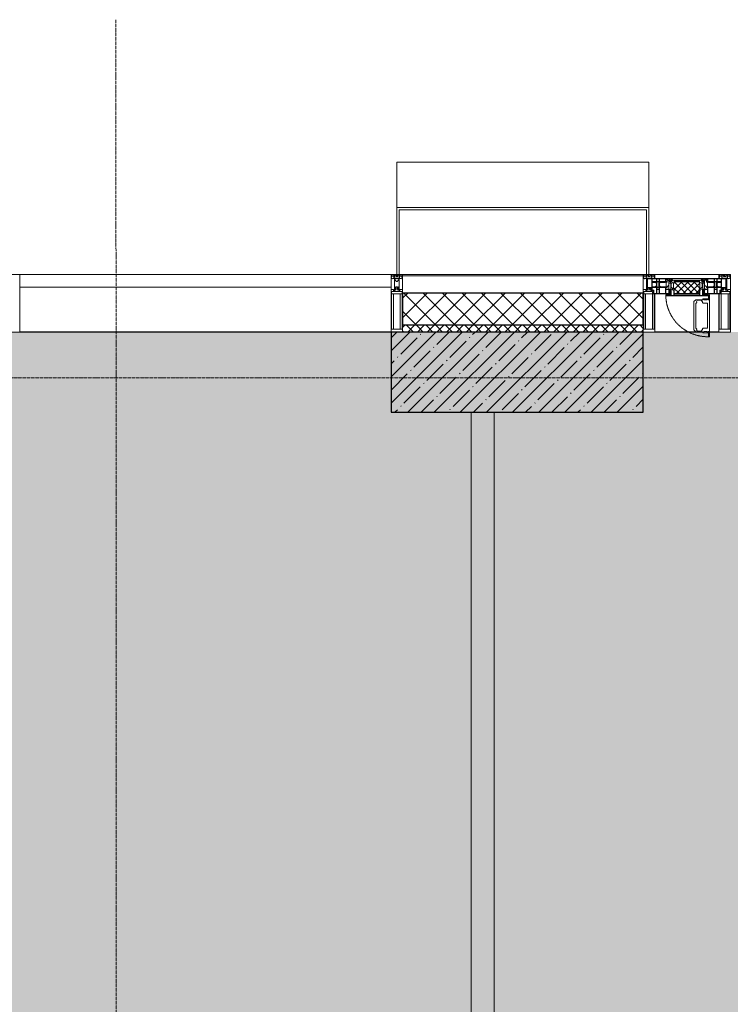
# Model space of a CAD drawing. Header units: millimetres. Extents: x -535184 to 178656, y -69521 to 68256.
# Tile 376 of 460: x -169523 to -166423, y 52742 to 57033. Entities that reach past the tile are written whole.
import ezdxf

# ---------------------------------------------------------------- set-up
doc = ezdxf.new("R2010")
doc.units = ezdxf.units.MM
doc.linetypes.add('-D1-02х01', pattern=[3, 2, -1])
doc.linetypes.add('-D1d1-15x02', pattern=[19, 15, -2, 0, -2])
for name, color, linetype, lineweight in [('_0', 7, 'Continuous', 13), ('A-COLS', 7, 'Continuous', 5), ('A-DETL-GENF', 7, 'Continuous', 5), ('A-GLAZ', 7, 'Continuous', 5), ('A-GLAZ-CURT', 8, 'Continuous', 5), ('A-GLAZ-CWMG', 8, 'Continuous', 5), ('A-WALL', 7, 'Continuous', 5), ('A-WALL-FNSH', 8, 'Continuous', 5), ('I-WALL', 7, 'Continuous', 5), ('S-COLS', 7, 'Continuous', 5), ('S-GRID', 7, 'Continuous', 5)]:
    doc.layers.add(name, color=color, linetype=linetype, lineweight=lineweight)

# ---------------------------------------------------------------- blocks, each defined once
blk = doc.blocks.new('A_PAN_Створка - 383мм-V7-50_AS_M_L11')
at = {"layer": 'A-GLAZ-CURT'}
h = blk.add_hatch(dxfattribs=at)
h.set_pattern_fill('FP_12', color=256, style=0, pattern_type=2)
h.set_pattern_definition([(45, (-25640, -29700), (-14.142136, 14.142136), []), (135, (-25640, -29700), (-14.142136, -14.142136), [])])
h.paths.add_polyline_path([(53.6, -82.7), (54.6, -81.8), (54.6, -63.4), (57.2, -60.8), (57.2, -36.4), (54.9, -34.1), (54.5, -31.8), (-54.5, -31.8), (-54.9, -34.1), (-57.2, -36.4), (-57.2, -60.8), (-54.6, -63.4), (-53.6, -82.7), (49.6, -82.7)])
at = {"layer": 'A-DETL-GENF'}
for p, q in [((-70, -32.1), (-61.4, -23.5)), ((-70, -62.5), (-70, -32.1)), ((-67.8, -38.3), (-65.7, -37.4)), ((-67.8, -55.7), (-67.8, -38.3)), ((-65.7, -37.4), (-60.8, -34.7)), ((61.4, -23.5), (-61.4, -23.5)), ((-60.8, -34.7), (-57.3, -35.9)), ((-55.2, -33.8), (-57.3, -35.9)), ((-54.9, -34.1), (-57.2, -36.4)), ((-57.2, -36.4), (-57.2, -60.8)), ((-55.2, -33.8), (-54.8, -31.5)), ((-54.9, -25.8), (-53.9, -24.8)), ((-54.9, -29.5), (-54.9, -25.8)), ((-53.9, -30.5), (-54.9, -29.5)), ((-54.5, -31.8), (-54.9, -34.1)), ((0, -31.5), (-54.8, -31.5)), ((54.5, -31.8), (-54.5, -31.8)), ((-53.9, -24.8), (53.9, -24.8)), ((53.9, -30.5), (-53.9, -30.5)), ((0, -31.5), (54.8, -31.5)), ((54.9, -25.8), (53.9, -24.8)), ((53.9, -30.5), (54.9, -29.5)), ((54.9, -34.1), (54.5, -31.8)), ((55.2, -33.8), (54.8, -31.5)), ((54.9, -29.5), (54.9, -25.8)), ((57.2, -36.4), (54.9, -34.1)), ((55.2, -33.8), (57.3, -35.9)), ((57.2, -60.8), (57.2, -36.4)), ((60.8, -34.7), (57.3, -35.9)), ((65.7, -37.4), (60.8, -34.7)), ((70, -32.1), (61.4, -23.5)), ((67.8, -38.3), (65.7, -37.4)), ((67.8, -55.7), (67.8, -38.3)), ((70, -62.5), (70, -32.1)), ((-73.9, -62.5), (-70, -62.5)), ((-73.9, -87.5), (-73.9, -62.5)), ((-69.4, -66.5), (-73.9, -66.5)), ((-73.9, -81.5), (-69.4, -81.5)), ((-69.4, -85.5), (-73.9, -85.5)), ((-69.4, -81.5), (-69.4, -66.5)), ((-69.4, -90.3), (-69.4, -85.5)), ((-61.7, -62.5), (-67.9, -62.5)), ((-67.9, -62.5), (-67.9, -89.3)), ((-66, -56.5), (-67.8, -55.7)), ((-66, -56.5), (-62, -59.1)), ((-62, -59.1), (-60.7, -61)), ((-61.7, -64.9), (-61.7, -62.5)), ((-60.1, -67.7), (-61.7, -64.9)), ((-60.7, -61), (-57.4, -61)), ((-56.4, -67.7), (-60.1, -67.7)), ((-57.4, -61), (-54.9, -63.5)), ((-57.2, -60.8), (-54.6, -63.4)), ((-56.4, -89.4), (-56.4, -67.7)), ((-54.9, -63.5), (-54.9, -81.9)), ((-54.9, -81.9), (-53.8, -83)), ((-54.9, -85.6), (-53.9, -84.6)), ((-54.9, -89.3), (-54.9, -85.6)), ((-54.6, -63.4), (-54.6, -81.8)), ((-54.6, -81.8), (-53.6, -82.7)), ((-53.9, -84.6), (53.9, -84.6)), ((53.8, -83), (-53.8, -83)), ((-53.6, -82.7), (53.6, -82.7)), ((53.6, -82.7), (54.6, -81.8)), ((54.9, -81.9), (53.8, -83)), ((54.9, -85.6), (53.9, -84.6)), ((54.6, -63.4), (57.2, -60.8)), ((54.6, -81.8), (54.6, -63.4)), ((57.4, -61), (54.9, -63.5)), ((54.9, -63.5), (54.9, -81.9)), ((54.9, -89.3), (54.9, -85.6)), ((56.4, -67.7), (60.1, -67.7)), ((56.4, -89.4), (56.4, -67.7)), ((60.7, -61), (57.4, -61)), ((60.1, -67.7), (61.7, -64.9)), ((62, -59.1), (60.7, -61)), ((61.7, -62.5), (67.9, -62.5)), ((61.7, -64.9), (61.7, -62.5)), ((66, -56.5), (62, -59.1)), ((66, -56.5), (67.8, -55.7)), ((67.9, -62.5), (67.9, -89.3)), ((69.4, -66.5), (73.9, -66.5)), ((69.4, -81.5), (69.4, -66.5)), ((73.9, -81.5), (69.4, -81.5)), ((69.4, -85.5), (73.9, -85.5)), ((69.4, -90.3), (69.4, -85.5)), ((73.9, -62.5), (70, -62.5)), ((73.9, -87.5), (73.9, -62.5)), ((-91.5, -87.5), (-73.9, -87.5)), ((-91.5, -92), (-91.5, -87.5)), ((-91.5, -92), (91.5, -92)), ((-83.4, -90.3), (-83.4, -87.5)), ((-83.4, -90.3), (-69.4, -90.3)), ((-67.9, -89.3), (-66.9, -90.3)), ((-66.9, -90.3), (-57.4, -90.3)), ((-57.4, -90.3), (-56.4, -89.4)), ((-53.9, -90.3), (-54.9, -89.3)), ((53.9, -90.3), (-53.9, -90.3)), ((53.9, -90.3), (54.9, -89.3)), ((57.4, -90.3), (56.4, -89.4)), ((66.9, -90.3), (57.4, -90.3)), ((67.9, -89.3), (66.9, -90.3)), ((83.4, -90.3), (69.4, -90.3)), ((91.5, -87.5), (73.9, -87.5)), ((83.4, -90.3), (83.4, -87.5)), ((91.5, -92), (91.5, -87.5))]:
    blk.add_line(p, q, dxfattribs=at)
at = {"layer": 'A-DETL-GENF', "color": 9, "true_color": 0xc8c8c8}
for p, q in [((39.7, -109), (31.1, -117.6)), ((31.1, -117.6), (31.1, -240.4)), ((41.4, -123.8), (39.1, -124.2)), ((39.1, -179), (39.1, -124.2)), ((70.1, -109), (39.7, -109)), ((41.4, -123.8), (43.5, -121.7)), ((45, -113.3), (42.3, -118.2)), ((42.3, -118.2), (43.5, -121.7)), ((45.9, -111.2), (45, -113.3)), ((63.3, -111.2), (45.9, -111.2)), ((64.1, -113), (63.3, -111.2)), ((64.1, -113), (66.7, -117)), ((66.7, -117), (68.6, -118.3)), ((68.6, -118.3), (68.6, -121.6)), ((68.6, -121.6), (71.1, -124.1)), ((70.1, -105.1), (70.1, -109)), ((95.1, -105.1), (70.1, -105.1)), ((71.1, -124.1), (89.5, -124.1)), ((74.1, -109.6), (74.1, -105.1)), ((89.1, -109.6), (74.1, -109.6)), ((89.1, -105.1), (89.1, -109.6)), ((89.5, -124.1), (90.6, -125.2)), ((90.6, -125.2), (90.6, -232.8)), ((93.1, -109.6), (93.1, -105.1)), ((97.9, -109.6), (93.1, -109.6)), ((95.1, -87.5), (95.1, -105.1)), ((99.6, -87.5), (95.1, -87.5)), ((97.9, -95.6), (95.1, -95.6)), ((97.9, -95.6), (97.9, -109.6)), ((99.6, -270.5), (99.6, -87.5)), ((39.1, -179), (39.1, -233.8)), ((39.7, -249), (31.1, -240.4)), ((41.4, -234.2), (39.1, -233.8)), ((70.1, -249), (39.7, -249)), ((41.4, -234.2), (43.5, -236.3)), ((42.3, -239.8), (43.5, -236.3)), ((45, -244.7), (42.3, -239.8)), ((45.9, -246.8), (45, -244.7)), ((63.3, -246.8), (45.9, -246.8)), ((64.1, -245), (63.3, -246.8)), ((64.1, -245), (66.7, -241)), ((66.7, -241), (68.6, -239.7)), ((68.6, -236.4), (71.1, -233.9)), ((68.6, -239.7), (68.6, -236.4)), ((70.1, -252.9), (70.1, -249)), ((95.1, -252.9), (70.1, -252.9)), ((71.1, -233.9), (89.5, -233.9)), ((74.1, -248.4), (74.1, -252.9)), ((89.1, -248.4), (74.1, -248.4)), ((89.1, -252.9), (89.1, -248.4)), ((89.5, -233.9), (90.6, -232.8)), ((93.1, -248.4), (93.1, -252.9)), ((97.9, -248.4), (93.1, -248.4)), ((95.1, -270.5), (95.1, -252.9)), ((97.9, -262.4), (97.9, -248.4)), ((97.9, -262.4), (95.1, -262.4)), ((99.6, -270.5), (95.1, -270.5))]:
    blk.add_line(p, q, dxfattribs=at)
at = {"layer": 'A-GLAZ'}
for p, q in [((-67.9, -17), (-171, -17)), ((-171, -17), (-171, -57)), ((-171, -18.5), (-153.5, -18.5)), ((-153.5, -18.5), (-152, -20)), ((-152, -20), (-152, -73.5)), ((-150.5, -17), (-150.5, -29.4)), ((-132.4, -18.6), (-150.5, -18.6)), ((-150.5, -29.4), (-132.4, -29.4)), ((-150.5, -33.6), (-150.5, -68)), ((-136.3, -33.6), (-150.5, -33.6)), ((-137.2, -31), (-135.8, -35)), ((-132.5, -31), (-137.2, -31)), ((-132.1, -36.8), (-135.8, -35)), ((-132.5, -31.9), (-133.4, -33.7)), ((-133.4, -33.7), (-130.1, -35.3)), ((-132.5, -31.9), (-132.5, -31)), ((-132.4, -29.4), (-132.4, -18.6)), ((-132.1, -49), (-132.1, -36.8)), ((-131, -18.2), (-131, -29.5)), ((-120.8, -18.2), (-131, -18.2)), ((-131, -29.5), (-120.8, -29.5)), ((-131, -30.9), (-131, -33)), ((-120.8, -30.9), (-131, -30.9)), ((-129.4, -34.6), (-131, -33)), ((-130.1, -35.3), (-129.4, -34.6)), ((-130.1, -35.3), (-130.1, -50.4)), ((-122.4, -34.6), (-120.8, -33)), ((-121.7, -35.3), (-122.4, -34.6)), ((-118.4, -33.7), (-121.7, -35.3)), ((-121.7, -35.3), (-121.7, -50.4)), ((-120.8, -18.2), (-120.8, -29.5)), ((-120.8, -30.9), (-120.8, -33)), ((-119.7, -36.8), (-115.9, -35)), ((-119.7, -49), (-119.7, -36.8)), ((-119.3, -18.6), (-92.5, -18.6)), ((-119.3, -29.4), (-119.3, -18.6)), ((-92.5, -29.4), (-119.3, -29.4)), ((-119.3, -31), (-114.6, -31)), ((-119.3, -31.9), (-119.3, -31)), ((-119.3, -31.9), (-118.4, -33.7)), ((-114.6, -31), (-115.9, -35)), ((-94.1, -33.5), (-115.4, -33.5)), ((-89.9, -35.1), (-94.1, -33.5)), ((-92.5, -18.6), (-92.5, -29.4)), ((-90.8, -18.5), (-90.8, -29.4)), ((-87.3, -18.5), (-90.8, -18.5)), ((-90.8, -29.4), (-85.9, -29.4)), ((-89.9, -32.5), (-89.9, -35.1)), ((-85.9, -32.5), (-89.9, -32.5)), ((-89.9, -35.1), (-89.9, -50.9)), ((-87.3, -20.4), (-87.3, -18.5)), ((-87.3, -20.4), (-87.3, -21.9)), ((-84.8, -20.4), (-87.3, -20.4)), ((-87.3, -21.9), (-85.9, -21.9)), ((-85.9, -18.2), (-85.9, -20.4)), ((-75.9, -18.2), (-85.9, -18.2)), ((-85.9, -21.9), (-85.9, -29.4)), ((-85.9, -29.4), (-85.9, -32.5)), ((-83.4, -20.4), (-84.8, -20.4)), ((-70, -33.8), (-83.4, -20.4)), ((-78, -84), (-78, -23.5)), ((-78, -23.5), (-67.9, -23.5)), ((-78, -36.8), (-70, -36.8)), ((-78, -45.6), (-78, -36.8)), ((-75.9, -21.5), (-75.9, -18.2)), ((-75.9, -21.5), (-75.9, -23.5)), ((-74.9, -21.5), (-75.9, -21.5)), ((-75.9, -23.5), (-73, -23.5)), ((-74.9, -17.9), (-74.9, -21.5)), ((-68.9, -17.9), (-74.9, -17.9)), ((-67.2, -29.3), (-73, -23.5)), ((-61.4, -23.5), (-70, -32.1)), ((-70, -32.1), (-70, -62.5)), ((-70, -36.8), (-70, -33.8)), ((-68.9, -21.5), (-68.9, -17.9)), ((-67.9, -21.5), (-68.9, -21.5)), ((67.9, -17), (-67.9, -17)), ((-61.4, -23.5), (-67.9, -17)), ((-67.9, -17), (-67.9, -23.5)), ((-67.9, -17), (67.9, -17)), ((-67.9, -21.5), (-67.9, -23.5)), ((-67.9, -23.5), (-64.6, -26.8)), ((-67.9, -23.5), (-64.6, -26.8)), ((-64.6, -26.8), (-67.2, -29.3)), ((-64.6, -26.8), (-61.4, -23.5)), ((61.4, -23.5), (-61.4, -23.5)), ((67.9, -17), (61.4, -23.5)), ((70, -32.1), (61.4, -23.5)), ((61.4, -23.5), (64.6, -26.8)), ((67.9, -23.5), (64.6, -26.8)), ((64.6, -26.8), (67.9, -23.5)), ((64.6, -26.8), (67.2, -29.3)), ((67.2, -29.3), (73, -23.5)), ((67.9, -23.5), (67.9, -17)), ((171, -17), (67.9, -17)), ((67.9, -21.5), (67.9, -23.5)), ((67.9, -21.5), (68.9, -21.5)), ((67.9, -23.5), (78, -23.5)), ((68.9, -17.9), (74.9, -17.9)), ((68.9, -21.5), (68.9, -17.9)), ((70, -33.8), (83.4, -20.4)), ((70, -62.5), (70, -32.1)), ((70, -36.8), (70, -33.8)), ((78, -36.8), (70, -36.8)), ((75.9, -23.5), (73, -23.5)), ((74.9, -17.9), (74.9, -21.5)), ((74.9, -21.5), (75.9, -21.5)), ((75.9, -18.2), (85.9, -18.2)), ((75.9, -21.5), (75.9, -18.2)), ((75.9, -21.5), (75.9, -23.5)), ((78, -23.5), (78, -84)), ((78, -45.6), (78, -36.8)), ((83.4, -20.4), (84.8, -20.4)), ((84.8, -20.4), (87.3, -20.4)), ((85.9, -18.2), (85.9, -20.4)), ((85.9, -21.9), (85.9, -29.4)), ((87.3, -21.9), (85.9, -21.9)), ((85.9, -29.4), (85.9, -32.5)), ((90.8, -29.4), (85.9, -29.4)), ((85.9, -32.5), (89.9, -32.5)), ((87.3, -18.5), (90.8, -18.5)), ((87.3, -20.4), (87.3, -18.5)), ((87.3, -20.4), (87.3, -21.9)), ((89.9, -32.5), (89.9, -35.1)), ((89.9, -35.1), (94.1, -33.5)), ((89.9, -35.1), (89.9, -50.9)), ((90.8, -18.5), (90.8, -29.4)), ((92.5, -18.6), (92.5, -29.4)), ((119.3, -18.6), (92.5, -18.6)), ((92.5, -29.4), (119.3, -29.4)), ((94.1, -33.5), (115.4, -33.5)), ((114.6, -31), (115.9, -35)), ((119.3, -31), (114.6, -31)), ((119.7, -36.8), (115.9, -35)), ((119.3, -31.9), (118.4, -33.7)), ((118.4, -33.7), (121.7, -35.3)), ((119.3, -29.4), (119.3, -18.6)), ((119.3, -31.9), (119.3, -31)), ((119.7, -49), (119.7, -36.8)), ((120.8, -18.2), (120.8, -29.5)), ((120.8, -18.2), (131, -18.2)), ((131, -29.5), (120.8, -29.5)), ((120.8, -30.9), (120.8, -33)), ((120.8, -30.9), (131, -30.9)), ((122.4, -34.6), (120.8, -33)), ((121.7, -35.3), (122.4, -34.6)), ((121.7, -35.3), (121.7, -50.4)), ((129.4, -34.6), (131, -33)), ((130.1, -35.3), (129.4, -34.6)), ((133.4, -33.7), (130.1, -35.3)), ((130.1, -35.3), (130.1, -50.4)), ((131, -18.2), (131, -29.5)), ((131, -30.9), (131, -33)), ((132.1, -36.8), (135.8, -35)), ((132.1, -49), (132.1, -36.8)), ((132.4, -18.6), (150.5, -18.6)), ((132.4, -29.4), (132.4, -18.6)), ((150.5, -29.4), (132.4, -29.4)), ((132.5, -31), (137.2, -31)), ((132.5, -31.9), (132.5, -31)), ((132.5, -31.9), (133.4, -33.7)), ((137.2, -31), (135.8, -35)), ((136.3, -33.6), (150.5, -33.6)), ((150.5, -17), (150.5, -29.4)), ((150.5, -33.6), (150.5, -68)), ((153.5, -18.5), (152, -20)), ((152, -20), (152, -73.5)), ((171, -18.5), (153.5, -18.5)), ((171, -57), (171, -17)), ((-171, -55.5), (-152, -55.5)), ((-171, -57), (-156, -57)), ((-153, -60), (-153, -73.5)), ((-153, -73.5), (-150, -73.5)), ((-136.4, -52.4), (-150.5, -52.4)), ((-150.5, -56.6), (-132.4, -56.6)), ((-150.5, -68), (-143.5, -68)), ((-150.5, -69.5), (-150.5, -73.5)), ((-145, -69.5), (-150.5, -69.5)), ((-150, -73.5), (-150, -84)), ((-150, -84), (-78, -84)), ((-148.5, -81), (-148.5, -82.5)), ((-143.5, -81), (-148.5, -81)), ((-148.5, -82.5), (-132.4, -82.5)), ((-145, -69.5), (-145, -79.5)), ((-143.5, -68), (-143.5, -81)), ((-137.2, -54.8), (-135.8, -50.8)), ((-132.5, -54.8), (-137.2, -54.8)), ((-132.1, -49), (-135.8, -50.8)), ((-133.4, -52), (-130.1, -50.4)), ((-132.5, -53.8), (-133.4, -52)), ((-132.5, -53.8), (-132.5, -54.8)), ((-132.4, -56.6), (-132.4, -82.5)), ((-129.4, -51.1), (-131, -52.7)), ((-131, -55.1), (-131, -52.7)), ((-120.8, -55.1), (-131, -55.1)), ((-131, -56.5), (-131, -62.6)), ((-131, -56.5), (-120.8, -56.5)), ((-120.8, -62.6), (-131, -62.6)), ((-131, -64.6), (-120.8, -64.6)), ((-131, -82.5), (-131, -64.6)), ((-131, -82.5), (-120.8, -82.5)), ((-130.1, -50.4), (-129.4, -51.1)), ((-121.7, -50.4), (-122.4, -51.1)), ((-122.4, -51.1), (-120.8, -52.7)), ((-118.4, -52), (-121.7, -50.4)), ((-120.8, -55.1), (-120.8, -52.7)), ((-120.8, -56.5), (-120.8, -62.6)), ((-120.8, -82.5), (-120.8, -64.6)), ((-119.7, -49), (-115.9, -50.8)), ((-119.3, -53.8), (-118.4, -52)), ((-119.3, -53.8), (-119.3, -54.8)), ((-119.3, -54.8), (-114.6, -54.8)), ((-119.3, -56.6), (-119.3, -82.5)), ((-92.5, -56.6), (-119.3, -56.6)), ((-119.3, -82.5), (-92.5, -82.5)), ((-114.6, -54.8), (-115.9, -50.8)), ((-94.1, -52.5), (-115.3, -52.5)), ((-89.9, -50.9), (-94.1, -52.5)), ((-92.5, -56.6), (-92.5, -82.5)), ((-90.8, -56.6), (-85.9, -56.6)), ((-90.8, -62.7), (-90.8, -56.6)), ((-80.4, -62.7), (-90.8, -62.7)), ((-90.8, -64.6), (-90.8, -82.5)), ((-80.1, -64.6), (-90.8, -64.6)), ((-90.8, -82.5), (-79.5, -82.5)), ((-89.9, -52.2), (-89.9, -50.9)), ((-89.9, -52.2), (-88.6, -53.5)), ((-85.9, -53.5), (-88.6, -53.5)), ((-85.9, -53.5), (-78, -45.6)), ((-85.9, -56.6), (-85.9, -53.5)), ((-78, -84), (-85, -84)), ((-85, -84), (-85, -87.5)), ((-80.4, -61.1), (-80.4, -62.7)), ((-78, -61.1), (-80.4, -61.1)), ((-80.1, -66.1), (-80.1, -64.6)), ((-78, -66.1), (-80.1, -66.1)), ((-79.5, -80.6), (-78, -80.6)), ((-79.5, -82.5), (-79.5, -80.6)), ((-78, -66.1), (-78, -61.1)), ((-78, -87.5), (-78, -84)), ((-78, -84), (-73.9, -84)), ((-70, -62.5), (-73.9, -62.5)), ((-73.9, -62.5), (-73.9, -87.5)), ((73.9, -62.5), (70, -62.5)), ((73.9, -87.5), (73.9, -62.5)), ((73.9, -84), (78, -84)), ((85.9, -53.5), (78, -45.6)), ((78, -61.1), (80.4, -61.1)), ((78, -66.1), (78, -61.1)), ((78, -66.1), (80.1, -66.1)), ((79.5, -80.6), (78, -80.6)), ((78, -87.5), (78, -84)), ((78, -84), (85, -84)), ((78, -84), (150, -84)), ((79.5, -82.5), (79.5, -80.6)), ((90.8, -82.5), (79.5, -82.5)), ((80.1, -64.6), (90.8, -64.6)), ((80.1, -66.1), (80.1, -64.6)), ((80.4, -61.1), (80.4, -62.7)), ((80.4, -62.7), (90.8, -62.7)), ((85, -84), (85, -87.5)), ((85.9, -53.5), (88.6, -53.5)), ((85.9, -56.6), (85.9, -53.5)), ((90.8, -56.6), (85.9, -56.6)), ((89.9, -52.2), (88.6, -53.5)), ((89.9, -50.9), (94.1, -52.5)), ((89.9, -52.2), (89.9, -50.9)), ((90.8, -62.7), (90.8, -56.6)), ((90.8, -64.6), (90.8, -82.5)), ((92.5, -56.6), (119.3, -56.6)), ((92.5, -56.6), (92.5, -82.5)), ((119.3, -82.5), (92.5, -82.5)), ((94.1, -52.5), (115.3, -52.5)), ((114.6, -54.8), (115.9, -50.8)), ((119.3, -54.8), (114.6, -54.8)), ((119.7, -49), (115.9, -50.8)), ((118.4, -52), (121.7, -50.4)), ((119.3, -53.8), (118.4, -52)), ((119.3, -53.8), (119.3, -54.8)), ((119.3, -56.6), (119.3, -82.5)), ((122.4, -51.1), (120.8, -52.7)), ((120.8, -55.1), (120.8, -52.7)), ((120.8, -55.1), (131, -55.1)), ((120.8, -56.5), (120.8, -62.6)), ((131, -56.5), (120.8, -56.5)), ((120.8, -62.6), (131, -62.6)), ((120.8, -82.5), (120.8, -64.6)), ((131, -64.6), (120.8, -64.6)), ((131, -82.5), (120.8, -82.5)), ((121.7, -50.4), (122.4, -51.1)), ((130.1, -50.4), (129.4, -51.1)), ((129.4, -51.1), (131, -52.7)), ((133.4, -52), (130.1, -50.4)), ((131, -55.1), (131, -52.7)), ((131, -56.5), (131, -62.6)), ((131, -82.5), (131, -64.6)), ((132.1, -49), (135.8, -50.8)), ((150.5, -56.6), (132.4, -56.6)), ((132.4, -56.6), (132.4, -82.5)), ((148.5, -82.5), (132.4, -82.5)), ((132.5, -53.8), (133.4, -52)), ((132.5, -53.8), (132.5, -54.8)), ((132.5, -54.8), (137.2, -54.8)), ((137.2, -54.8), (135.8, -50.8)), ((136.4, -52.4), (150.5, -52.4)), ((143.5, -68), (143.5, -81)), ((150.5, -68), (143.5, -68)), ((143.5, -81), (148.5, -81)), ((145, -69.5), (150.5, -69.5)), ((145, -69.5), (145, -79.5)), ((148.5, -81), (148.5, -82.5)), ((150, -84), (150, -73.5)), ((150, -73.5), (153, -73.5)), ((150.5, -69.5), (150.5, -73.5)), ((171, -55.5), (152, -55.5)), ((153, -73.5), (153, -60)), ((156, -57), (171, -57)), ((-73.9, -87.5), (-91.5, -87.5)), ((-91.5, -87.5), (-91.5, -92)), ((-91.5, -92), (91.5, -92)), ((-85, -87.5), (-78, -87.5)), ((91.5, -87.5), (73.9, -87.5)), ((85, -87.5), (78, -87.5)), ((91.5, -92), (91.5, -87.5))]:
    blk.add_line(p, q, dxfattribs=at)
for centre, start, end in [((-156, -60), 0, 90), ((156, -60), 90, 180)]:
    blk.add_arc(centre, 3, start, end, dxfattribs=at)
at = {"layer": 'A-GLAZ', "linetype": '-D1-02х01'}
blk.add_arc((91.4, -87.5), 183, 181.4091, 271.1445, dxfattribs=at)
blk = doc.blocks.new('Rectangular Mullion - 50Wx250H-2623690-50_AS_M_L11')
at = {"layer": 'A-DETL-GENF'}
for p, q in [((-25, 65.2), (-25, 250)), ((-25, 250), (0, 250)), ((-23, 237.3), (0, 237.3)), ((-23, 237.3), (-23, 73.6)), ((-14.9, 84), (-14.9, 237.3)), ((25, 250), (0, 250)), ((23, 237.3), (0, 237.3)), ((14.9, 84), (14.9, 237.3)), ((23, 237.3), (23, 73.6)), ((25, 65.2), (25, 250)), ((-14, 65.2), (-25, 65.2)), ((0, 84), (-23, 84)), ((-0.5, 73.6), (-23, 73.6)), ((-14, 71.3), (-14, 65.2)), ((-10, 71.3), (-14, 71.3)), ((-10, 53), (-10, 71.3)), ((-8.7, 53), (-10, 53)), ((-10, 53), (-10, 17)), ((-8.7, 53), (-7, 54.7)), ((-7, 65.2), (-5.9, 67.3)), ((-7, 65.2), (-7, 54.7)), ((-4.1, 67.3), (-5.9, 67.3)), ((-4.1, 67.3), (-2.9, 65.1)), ((-2.9, 65.1), (-2.9, 54.6)), ((-1.3, 53), (-2.9, 54.6)), ((0, 53), (-1.3, 53)), ((0, 84), (23, 84)), ((0, 53), (1.3, 53)), ((0.5, 73.6), (23, 73.6)), ((1.3, 53), (2.9, 54.6)), ((4.1, 67.3), (2.9, 65.1)), ((2.9, 65.1), (2.9, 54.6)), ((4.1, 67.3), (5.9, 67.3)), ((7, 65.2), (5.9, 67.3)), ((7, 65.2), (7, 54.7)), ((8.7, 53), (7, 54.7)), ((8.7, 53), (10, 53)), ((10, 71.3), (14, 71.3)), ((10, 53), (10, 71.3)), ((10, 53), (10, 17)), ((14, 71.3), (14, 65.2)), ((14, 65.2), (25, 65.2)), ((-23.8, 14.6), (-25, 14.2)), ((-25, 0), (-25, 14.2)), ((-22.3, 17), (-23.8, 17)), ((-23.8, 17), (-23.8, 14.6)), ((-22.5, 10.6), (-23.8, 14.6)), ((-22.5, 10.6), (-23.7, 9.9)), ((-23.7, 1.3), (-23.7, 9.9)), ((-23.7, 1.3), (-11.8, 1.3)), ((-23.2, 10.2), (-22.5, 8)), ((-22.5, 8), (-22.5, 4.5)), ((-21.3, 4.5), (-22.5, 4.5)), ((-22.3, 17), (-22.3, 16)), ((-22.3, 16), (-21.3, 16)), ((-19, 17.6), (-21.3, 16)), ((-21.3, 4.5), (-21.3, 6.5)), ((-21.3, 6.5), (-14.2, 6.5)), ((-18.4, 16.6), (-19, 17.6)), ((-7.4, 16.6), (-18.4, 16.6)), ((-14.2, 6.5), (-14.2, 4.5)), ((-13.2, 4.5), (-14.2, 4.5)), ((-13.2, 4.5), (-12.2, 7.2)), ((-12.7, 7.6), (-11.3, 11.4)), ((-12.7, 7.6), (-11.8, 6.9)), ((-12.2, 9), (-12.2, 14.8)), ((-12.2, 14.8), (0, 14.8)), ((-11.8, 1.3), (-11.8, 6.9)), ((-10.5, 11.2), (-11.3, 11.4)), ((-10.5, 1.5), (-10.5, 11.2)), ((-4.8, 1.5), (-10.5, 1.5)), ((-10, 17), (-7.5, 17)), ((-8.5, 23), (-1.5, 30)), ((-8.5, 18.5), (-8.5, 23)), ((-7.5, 18.5), (-8.5, 18.5)), ((-7.5, 17), (-7.5, 18.5)), ((-7.4, 18), (-7.4, 16.6)), ((-2.6, 18), (-7.4, 18)), ((0, 8), (-4.8, 8)), ((-4.8, 1.5), (-4.8, 8)), ((-2.6, 18), (-2.6, 16.8)), ((-2.6, 16.8), (0, 16.8)), ((-1.5, 30), (0, 30)), ((1.5, 30), (0, 30)), ((2.6, 16.8), (0, 16.8)), ((0, 14.8), (0, 16.8)), ((0, 14.8), (0, 16.8)), ((12.2, 14.8), (0, 14.8)), ((0, 0), (0, 8)), ((0, 8), (4.8, 8)), ((0, 0), (0, 8)), ((8.5, 23), (1.5, 30)), ((2.6, 18), (2.6, 16.8)), ((2.6, 18), (7.4, 18)), ((4.8, 1.5), (4.8, 8)), ((4.8, 1.5), (10.5, 1.5)), ((7.4, 18), (7.4, 16.6)), ((7.4, 16.6), (18.4, 16.6)), ((7.5, 18.5), (8.5, 18.5)), ((7.5, 17), (7.5, 18.5)), ((10, 17), (7.5, 17)), ((8.5, 18.5), (8.5, 23)), ((10.5, 11.2), (11.3, 11.4)), ((10.5, 1.5), (10.5, 11.2)), ((12.7, 7.6), (11.3, 11.4)), ((12.7, 7.6), (11.8, 6.9)), ((11.8, 1.3), (11.8, 6.9)), ((23.7, 1.3), (11.8, 1.3)), ((12.2, 9), (12.2, 14.8)), ((13.2, 4.5), (12.2, 7.2)), ((13.2, 4.5), (14.2, 4.5)), ((21.3, 6.5), (14.2, 6.5)), ((14.2, 6.5), (14.2, 4.5)), ((18.4, 16.6), (19, 17.6)), ((19, 17.6), (21.3, 16)), ((22.3, 16), (21.3, 16)), ((21.3, 4.5), (21.3, 6.5)), ((21.3, 4.5), (22.5, 4.5)), ((22.3, 17), (22.3, 16)), ((22.3, 17), (23.8, 17)), ((22.5, 10.6), (23.8, 14.6)), ((22.5, 10.6), (23.7, 9.9)), ((23.2, 10.2), (22.5, 8)), ((22.5, 8), (22.5, 4.5)), ((23.7, 1.3), (23.7, 9.9)), ((23.8, 17), (23.8, 14.6)), ((23.8, 14.6), (25, 14.2)), ((25, 0), (25, 14.2)), ((-25, 0), (0, 0)), ((25, 0), (0, 0))]:
    blk.add_line(p, q, dxfattribs=at)
for centre, start, end in [((-0.5, 73.1), 360, 90), ((0.5, 73.1), 90, 180)]:
    blk.add_arc(centre, 0.5, start, end, dxfattribs=at)
blk = doc.blocks.new('Rectangular Mullion - R_StandardFrame_50Wx250H-4049022-50_AS_M_L11')
at = {"layer": 'A-GLAZ-CWMG', "lineweight": 9}
for p, q in [((-25, 0), (-25, 250)), ((-25, 250), (25, 250)), ((25, 250), (25, 0)), ((25, 0), (-25, 0))]:
    blk.add_line(p, q, dxfattribs=at)
blk = doc.blocks.new('Rectangular Mullion - 50Wx250H-V3-50_AS_M_L11')
at = {"layer": 'A-DETL-GENF'}
for p, q in [((-25, 65.2), (-25, 250)), ((-25, 250), (0, 250)), ((-23, 237.3), (0, 237.3)), ((-23, 237.3), (-23, 73.6)), ((-14.9, 84), (-14.9, 237.3)), ((25, 250), (0, 250)), ((23, 237.3), (0, 237.3)), ((14.9, 84), (14.9, 237.3)), ((23, 237.3), (23, 84)), ((25, 84), (25, 250)), ((-14, 65.2), (-25, 65.2)), ((0, 84), (-23, 84)), ((-0.5, 73.6), (-23, 73.6)), ((-14, 71.3), (-14, 65.2)), ((-10, 71.3), (-14, 71.3)), ((-10, 53), (-10, 71.3)), ((-8.7, 53), (-10, 53)), ((-10, 53), (-10, 17)), ((-8.7, 53), (-7, 54.7)), ((-7, 65.2), (-5.9, 67.3)), ((-7, 65.2), (-7, 54.7)), ((-4.1, 67.3), (-5.9, 67.3)), ((-4.1, 67.3), (-2.9, 65.1)), ((-2.9, 65.1), (-2.9, 57)), ((0, 84), (15, 84)), ((0.5, 73.6), (15, 73.6)), ((4.1, 67.3), (2.9, 65.1)), ((2.9, 65.1), (2.9, 57)), ((4.1, 67.3), (5.9, 67.3)), ((7, 65.2), (5.9, 67.3)), ((7, 65.2), (7, 57)), ((10, 71.3), (12, 71.3)), ((10, 57.4), (10, 71.3)), ((-23.8, 14.6), (-25, 14.2)), ((-25, 0), (-25, 14.2)), ((-22.3, 17), (-23.8, 17)), ((-23.8, 17), (-23.8, 14.6)), ((-22.5, 10.6), (-23.8, 14.6)), ((-22.5, 10.6), (-23.7, 9.9)), ((-23.7, 1.3), (-23.7, 9.9)), ((-23.7, 1.3), (-11.8, 1.3)), ((-23.2, 10.2), (-22.5, 8)), ((-22.5, 8), (-22.5, 4.5)), ((-21.3, 4.5), (-22.5, 4.5)), ((-22.3, 17), (-22.3, 16)), ((-22.3, 16), (-21.3, 16)), ((-19, 17.6), (-21.3, 16)), ((-21.3, 4.5), (-21.3, 6.5)), ((-21.3, 6.5), (-14.2, 6.5)), ((-18.4, 16.6), (-19, 17.6)), ((-7.4, 16.6), (-18.4, 16.6)), ((-14.2, 6.5), (-14.2, 4.5)), ((-13.2, 4.5), (-14.2, 4.5)), ((-13.2, 4.5), (-12.2, 7.2)), ((-12.7, 7.6), (-11.3, 11.4)), ((-12.7, 7.6), (-11.8, 6.9)), ((-12.2, 9), (-12.2, 14.8)), ((-12.2, 14.8), (0, 14.8)), ((-11.8, 1.3), (-11.8, 6.9)), ((-10.5, 11.2), (-11.3, 11.4)), ((-10.5, 1.5), (-10.5, 11.2)), ((-4.8, 1.5), (-10.5, 1.5)), ((-10, 17), (-7.5, 17)), ((-8.5, 23), (-6, 25.5)), ((-8.5, 18.5), (-8.5, 23)), ((-7.5, 18.5), (-8.5, 18.5)), ((-7.5, 17), (-7.5, 18.5)), ((-7.4, 18), (-7.4, 16.6)), ((-6, 18), (-7.4, 18)), ((0, 8), (-4.8, 8)), ((-4.8, 1.5), (-4.8, 8)), ((-2.6, 16.8), (0, 16.8)), ((2.6, 16.8), (0, 16.8)), ((0, 14.8), (0, 16.8)), ((0, 14.8), (0, 16.8)), ((12.2, 14.8), (0, 14.8)), ((0, 0), (0, 8)), ((0, 8), (4.8, 8)), ((0, 0), (0, 8)), ((4.8, 1.5), (4.8, 8)), ((4.8, 1.5), (10.5, 1.5)), ((7.4, 16.6), (18.4, 16.6)), ((10.5, 11.2), (11.3, 11.4)), ((10.5, 1.5), (10.5, 11.2)), ((12.7, 7.6), (11.3, 11.4)), ((12.7, 7.6), (11.8, 6.9)), ((11.8, 1.3), (11.8, 6.9)), ((23.7, 1.3), (11.8, 1.3)), ((12.2, 9), (12.2, 14.8)), ((13.2, 4.5), (12.2, 7.2)), ((13.2, 4.5), (14.2, 4.5)), ((21.3, 6.5), (14.2, 6.5)), ((14.2, 6.5), (14.2, 4.5)), ((19.9, 17), (21.3, 16)), ((22.3, 16), (21.3, 16)), ((21.3, 4.5), (21.3, 6.5)), ((21.3, 4.5), (22.5, 4.5)), ((22.3, 17), (22.3, 16)), ((22.5, 10.6), (23.8, 14.6)), ((22.5, 10.6), (23.7, 9.9)), ((23.2, 10.2), (22.5, 8)), ((22.5, 8), (22.5, 4.5)), ((23.7, 1.3), (23.7, 9.9)), ((23.8, 17), (23.8, 14.6)), ((23.8, 14.6), (25, 14.2)), ((25, 0), (25, 14.2)), ((-25, 0), (0, 0)), ((25, 0), (0, 0))]:
    blk.add_line(p, q, dxfattribs=at)
for centre, start, end in [((-0.5, 73.1), 360, 90), ((0.5, 73.1), 90, 180)]:
    blk.add_arc(centre, 0.5, start, end, dxfattribs=at)
blk = doc.blocks.new('Rectangular Mullion - R_StandardFrame_50Wx250H-V9-50_AS_M_L11')
at = {"layer": 'A-GLAZ-CWMG', "lineweight": 9}
for p, q in [((-25, 0), (-25, 250)), ((-25, 250), (25, 250)), ((25, 250), (25, 84)), ((25, 0), (-25, 0)), ((25, 17), (25, 0))]:
    blk.add_line(p, q, dxfattribs=at)
blk = doc.blocks.new('Rectangular Mullion - 50Wx250H-V1-50_AS_M_L11')
at = {"layer": 'A-DETL-GENF'}
for p, q in [((-25, 84), (-25, 250)), ((-25, 250), (0, 250)), ((-23, 237.3), (0, 237.3)), ((-23, 237.3), (-23, 84)), ((-14.9, 84), (-14.9, 237.3)), ((25, 250), (0, 250)), ((23, 237.3), (0, 237.3)), ((14.9, 84), (14.9, 237.3)), ((23, 237.3), (23, 73.6)), ((25, 65.2), (25, 250)), ((0, 84), (-15, 84)), ((-0.5, 73.6), (-15, 73.6)), ((-10, 71.3), (-12, 71.3)), ((-10, 57.4), (-10, 71.3)), ((-7, 65.2), (-5.9, 67.3)), ((-7, 65.2), (-7, 57)), ((-4.1, 67.3), (-5.9, 67.3)), ((-4.1, 67.3), (-2.9, 65.1)), ((-2.9, 65.1), (-2.9, 57)), ((0, 84), (23, 84)), ((0.5, 73.6), (23, 73.6)), ((4.1, 67.3), (2.9, 65.1)), ((2.9, 65.1), (2.9, 57)), ((4.1, 67.3), (5.9, 67.3)), ((7, 65.2), (5.9, 67.3)), ((7, 65.2), (7, 54.7)), ((8.7, 53), (7, 54.7)), ((8.7, 53), (10, 53)), ((10, 71.3), (14, 71.3)), ((10, 53), (10, 71.3)), ((10, 53), (10, 17)), ((14, 71.3), (14, 65.2)), ((14, 65.2), (25, 65.2)), ((-23.8, 14.6), (-25, 14.2)), ((-25, 0), (-25, 14.2)), ((-23.8, 17), (-23.8, 14.6)), ((-22.5, 10.6), (-23.8, 14.6)), ((-22.5, 10.6), (-23.7, 9.9)), ((-23.7, 1.3), (-23.7, 9.9)), ((-23.7, 1.3), (-11.8, 1.3)), ((-23.2, 10.2), (-22.5, 8)), ((-22.5, 8), (-22.5, 4.5)), ((-21.3, 4.5), (-22.5, 4.5)), ((-22.3, 17), (-22.3, 16)), ((-22.3, 16), (-21.3, 16)), ((-19.9, 17), (-21.3, 16)), ((-21.3, 4.5), (-21.3, 6.5)), ((-21.3, 6.5), (-14.2, 6.5)), ((-7.4, 16.6), (-18.4, 16.6)), ((-14.2, 6.5), (-14.2, 4.5)), ((-13.2, 4.5), (-14.2, 4.5)), ((-13.2, 4.5), (-12.2, 7.2)), ((-12.7, 7.6), (-11.3, 11.4)), ((-12.7, 7.6), (-11.8, 6.9)), ((-12.2, 9), (-12.2, 14.8)), ((-12.2, 14.8), (0, 14.8)), ((-11.8, 1.3), (-11.8, 6.9)), ((-10.5, 11.2), (-11.3, 11.4)), ((-10.5, 1.5), (-10.5, 11.2)), ((-4.8, 1.5), (-10.5, 1.5)), ((0, 8), (-4.8, 8)), ((-4.8, 1.5), (-4.8, 8)), ((-2.6, 16.8), (0, 16.8)), ((2.6, 16.8), (0, 16.8)), ((0, 14.8), (0, 16.8)), ((0, 14.8), (0, 16.8)), ((12.2, 14.8), (0, 14.8)), ((0, 0), (0, 8)), ((0, 8), (4.8, 8)), ((0, 0), (0, 8)), ((4.8, 1.5), (4.8, 8)), ((4.8, 1.5), (10.5, 1.5)), ((8.5, 23), (6, 25.5)), ((6, 18), (7.4, 18)), ((7.4, 18), (7.4, 16.6)), ((7.4, 16.6), (18.4, 16.6)), ((7.5, 18.5), (8.5, 18.5)), ((7.5, 17), (7.5, 18.5)), ((10, 17), (7.5, 17)), ((8.5, 18.5), (8.5, 23)), ((10.5, 11.2), (11.3, 11.4)), ((10.5, 1.5), (10.5, 11.2)), ((12.7, 7.6), (11.3, 11.4)), ((12.7, 7.6), (11.8, 6.9)), ((11.8, 1.3), (11.8, 6.9)), ((23.7, 1.3), (11.8, 1.3)), ((12.2, 9), (12.2, 14.8)), ((13.2, 4.5), (12.2, 7.2)), ((13.2, 4.5), (14.2, 4.5)), ((21.3, 6.5), (14.2, 6.5)), ((14.2, 6.5), (14.2, 4.5)), ((18.4, 16.6), (19, 17.6)), ((19, 17.6), (21.3, 16)), ((22.3, 16), (21.3, 16)), ((21.3, 4.5), (21.3, 6.5)), ((21.3, 4.5), (22.5, 4.5)), ((22.3, 17), (22.3, 16)), ((22.3, 17), (23.8, 17)), ((22.5, 10.6), (23.8, 14.6)), ((22.5, 10.6), (23.7, 9.9)), ((23.2, 10.2), (22.5, 8)), ((22.5, 8), (22.5, 4.5)), ((23.7, 1.3), (23.7, 9.9)), ((23.8, 17), (23.8, 14.6)), ((23.8, 14.6), (25, 14.2)), ((25, 0), (25, 14.2)), ((-25, 0), (0, 0)), ((25, 0), (0, 0))]:
    blk.add_line(p, q, dxfattribs=at)
for centre, start, end in [((-0.5, 73.1), 360, 90), ((0.5, 73.1), 90, 180)]:
    blk.add_arc(centre, 0.5, start, end, dxfattribs=at)
blk = doc.blocks.new('Rectangular Mullion - R_StandardFrame_50Wx250H-3538113-50_AS_M_L11')
at = {"layer": 'A-GLAZ-CWMG', "lineweight": 9}
for p, q in [((-25, 84), (-25, 250)), ((-25, 250), (25, 250)), ((25, 250), (25, 0)), ((-25, 0), (-25, 17)), ((25, 0), (-25, 0))]:
    blk.add_line(p, q, dxfattribs=at)
blk = doc.blocks.new('Rectangular Mullion - R_StandardFrame_50Wx250H-3323618-50_AS_M_L11')
at = {"layer": 'A-GLAZ-CWMG'}
for p, q in [((37450, 1250), (37450, 1039.9)), ((37700, 1250), (37700, 970)), ((37450, 1010.4), (37450, 970))]:
    blk.add_line(p, q, dxfattribs=at)
blk = doc.blocks.new('System Panel - A_PAN_Glass-5026823-50_AS_M_L11')
at = {"layer": 'A-GLAZ-CURT'}
for p, q in [((810, 0), (-810, 0)), ((-810, 0), (-810, -55)), ((810, -55), (810, 0)), ((-810, -55), (810, -55))]:
    blk.add_line(p, q, dxfattribs=at)
blk = doc.blocks.new('Rectangular Mullion - R_StandardFrame_50Wx250H-3342985-50_AS_M_L11')
at = {"layer": 'A-GLAZ-CWMG'}
blk.add_line((24350, 29450), (22730, 29450), dxfattribs=at)
blk = doc.blocks.new('Rectangular Mullion - R_StandardFrame_50Wx250H-V15-50_AS_M_L11')
at = {"layer": 'A-GLAZ-CWMG', "lineweight": 9}
for p, q in [((-25, 84), (-25, 250)), ((-25, 250), (25, 250)), ((25, 250), (25, 0)), ((-25, 0), (-25, 17)), ((25, 0), (-25, 0))]:
    blk.add_line(p, q, dxfattribs=at)
blk = doc.blocks.new('RST_AR_KMN_R22_B3_FCD_rvt-1-50_AS_M_L11')
at = {"layer": 'A-WALL'}
h = blk.add_hatch(dxfattribs=at)
h.set_pattern_fill('FP_7', color=256, style=0, pattern_type=2)
h.set_pattern_definition([(45, (0, 0), (-42.42641, 42.42641), []), (135, (0, 0), (-42.42641, -42.42641), [])])
h.paths.add_polyline_path([(25450, 29480), (25450, 29620), (24400, 29620), (24400, 29480), (24821.3, 29480)])
h = blk.add_hatch(dxfattribs=at)
h.set_pattern_fill('FP_6', color=256, style=0, pattern_type=2)
h.set_pattern_definition([(45, (0, 0), (-21.213203, 21.213203), []), (135, (0, 0), (-21.213203, -21.213203), [])])
h.paths.add_polyline_path([(24400, 29450), (25450, 29450), (25450, 29480), (24400, 29480)])
at = {"layer": 'A-COLS'}
for p, q in [((25475, 30189.7), (24375, 30189.7)), ((24375, 29992.7), (24375, 30189.7)), ((25475, 30189.7), (25475, 29992.7))]:
    blk.add_line(p, q, dxfattribs=at)
at = {"layer": 'A-COLS', "lineweight": 18}
for p, q in [((25475, 29992.7), (24375, 29992.7)), ((24375, 29992.7), (24375, 29700)), ((24385, 29700), (24385, 29982.6)), ((24385, 29982.6), (25465, 29982.6)), ((25465, 29982.6), (25465, 29700)), ((25475, 29700), (25475, 29992.7)), ((24375, 29700), (24385, 29700)), ((25465, 29700), (25475, 29700))]:
    blk.add_line(p, q, dxfattribs=at)
at = {"layer": 'A-WALL'}
for p, q in [((24400, 29695), (24400, 29620)), ((25450, 29695), (24400, 29695)), ((25450, 29620), (25450, 29695)), ((24400, 29480), (24400, 29450)), ((24400, 29450), (25450, 29450)), ((25450, 29450), (25450, 29480))]:
    blk.add_line(p, q, dxfattribs=at)
at = {"layer": 'A-WALL', "lineweight": 25}
for p, q in [((24400, 29620), (24400, 29480)), ((25450, 29620), (24400, 29620)), ((25450, 29480), (25450, 29620)), ((25450, 29480), (24400, 29480))]:
    blk.add_line(p, q, dxfattribs=at)
at = {"layer": 'A-WALL-FNSH'}
for p, q in [((25450, 29700), (24400, 29700)), ((24400, 29700), (24400, 29695)), ((25450, 29695), (25450, 29700))]:
    blk.add_line(p, q, dxfattribs=at)
at = {"layer": 'A-GLAZ-CURT', "lineweight": 5}
for name, p in [('System Panel - A_PAN_Glass-5026823-50_AS_M_L11', (23540, 29700)), ('A_PAN_Створка - 383мм-V7-50_AS_M_L11', (25640, 29700))]:
    blk.add_blockref(name, p, dxfattribs=at)
at = {"layer": 'A-GLAZ-CWMG', "lineweight": 5, "extrusion": (0, 0, -1), "rotation": 180}
for name, p in [('Rectangular Mullion - R_StandardFrame_50Wx250H-V15-50_AS_M_L11', (-22705, 29700)), ('Rectangular Mullion - 50Wx250H-2623690-50_AS_M_L11', (-24375, 29700)), ('Rectangular Mullion - R_StandardFrame_50Wx250H-4049022-50_AS_M_L11', (-24375, 29700)), ('Rectangular Mullion - 50Wx250H-V3-50_AS_M_L11', (-25475, 29700)), ('Rectangular Mullion - R_StandardFrame_50Wx250H-V9-50_AS_M_L11', (-25475, 29700)), ('Rectangular Mullion - 50Wx250H-V1-50_AS_M_L11', (-25805, 29700)), ('Rectangular Mullion - R_StandardFrame_50Wx250H-3538113-50_AS_M_L11', (-25805, 29700))]:
    blk.add_blockref(name, p, dxfattribs=at)
at = {"layer": 'A-GLAZ-CWMG', "lineweight": 5, "rotation": 90}
blk.add_blockref('Rectangular Mullion - R_StandardFrame_50Wx250H-3323618-50_AS_M_L11', (26750, -8000), dxfattribs=at)
at = {"layer": 'A-GLAZ-CWMG', "lineweight": 5}
blk.add_blockref('Rectangular Mullion - R_StandardFrame_50Wx250H-3342985-50_AS_M_L11', (0, 0), dxfattribs=at)

msp = doc.modelspace()

# ---------------------------------------------------------------- hatches: boundary and pattern name
at = {"layer": '_0', "transparency": 33554534}
h = msp.add_hatch(color=252, dxfattribs=at)
h.dxf.hatch_style = 1
h.paths.add_polyline_path([(-186501.3, 32972.1), (-186502.9, 35272.1), (-186002.9, 35272.1), (-186002.9, 36222.1), (-183952.9, 36222.1), (-183952.9, 40272.1), (-179002.9, 40272.1), (-179002.9, 38772.1), (-177452.9, 38772.1), (-177452.9, 45172.1), (-185852.9, 45172.1), (-185852.9, 46972.1), (-186852.9, 46972.1), (-186852.9, 48972.1), (-184102.9, 48972.1), (-184102.9, 48272.1), (-183352.9, 48272.1), (-183352.9, 47272.1), (-163952.9, 47272.1), (-163952.9, 48972.1), (-160672.9, 48972.1), (-160672.9, 46972.1), (-161752.9, 46972.1), (-161752.9, 45172.1), (-169752.9, 45172.1), (-169752.9, 36222.1), (-161802.9, 36222.1), (-161802.9, 35822.1), (-161302.9, 35822.1), (-161302.9, 32972.1), (-163452.9, 32972.1), (-163452.9, 34122.1), (-183852.9, 34122.1), (-183852.9, 32972.1)], flags=16)
h.paths.add_polyline_path([(-192753.7, 55672.9), (-154802.1, 55672.9), (-154802.1, 25721.3), (-192753.7, 25721.3)])
at = {"layer": 'S-COLS'}
h = msp.add_hatch(dxfattribs=at)
h.set_pattern_fill('FP_1', color=256, style=0, pattern_type=2)
h.set_pattern_definition([(45, (-192252.935, 26222.13), (-57.02463, 57.02463), []), (45, (-192195.91, 26222.13), (-57.02463, 57.02463), [100.806, -20.161, 3.353, -16.808])])
h.paths.add_polyline_path([(-167902.9, 55322.1), (-166802.9, 55322.1), (-166802.9, 55672.1), (-167902.9, 55672.1)])

# ---------------------------------------------------------------- linework, layer by layer
at = {"layer": 'I-WALL'}
for p, q in [((-169522.9, 55672.9), (-167902.9, 55672.9)), ((-167902.9, 55672.1), (-169522.9, 55672.1)), ((-166752.9, 55672.9), (-166542.8, 55672.9)), ((-166542.8, 55672.1), (-166752.9, 55672.1)), ((-166513.3, 55672.9), (-166472.9, 55672.9)), ((-166472.9, 55672.1), (-166513.3, 55672.1)), ((-167552.9, 50522.1), (-167552.9, 55322.1)), ((-167452.9, 55322.1), (-167452.9, 50422.1))]:
    msp.add_line(p, q, dxfattribs=at)
at = {"layer": 'S-COLS', "lineweight": 25}
for p, q in [((-167902.9, 55672.1), (-167902.9, 55322.1)), ((-166802.9, 55672.1), (-167902.9, 55672.1)), ((-166802.9, 55322.1), (-166802.9, 55672.1)), ((-167902.9, 55322.1), (-166802.9, 55322.1))]:
    msp.add_line(p, q, dxfattribs=at)
at = {"layer": 'S-GRID', "linetype": '-D1d1-15x02'}
for p, q in [((-169097.7, 23517.8), (-169102.9, 57033.3)), ((-195238.9, 55472.1), (-153652.3, 55472.1))]:
    msp.add_line(p, q, dxfattribs=at)

# ---------------------------------------------------------------- block references
at = {"lineweight": 5}
msp.add_blockref('RST_AR_KMN_R22_B3_FCD_rvt-1-50_AS_M_L11', (-192252.9, 26222.1), dxfattribs=at)

doc.saveas('drawing.dxf')
